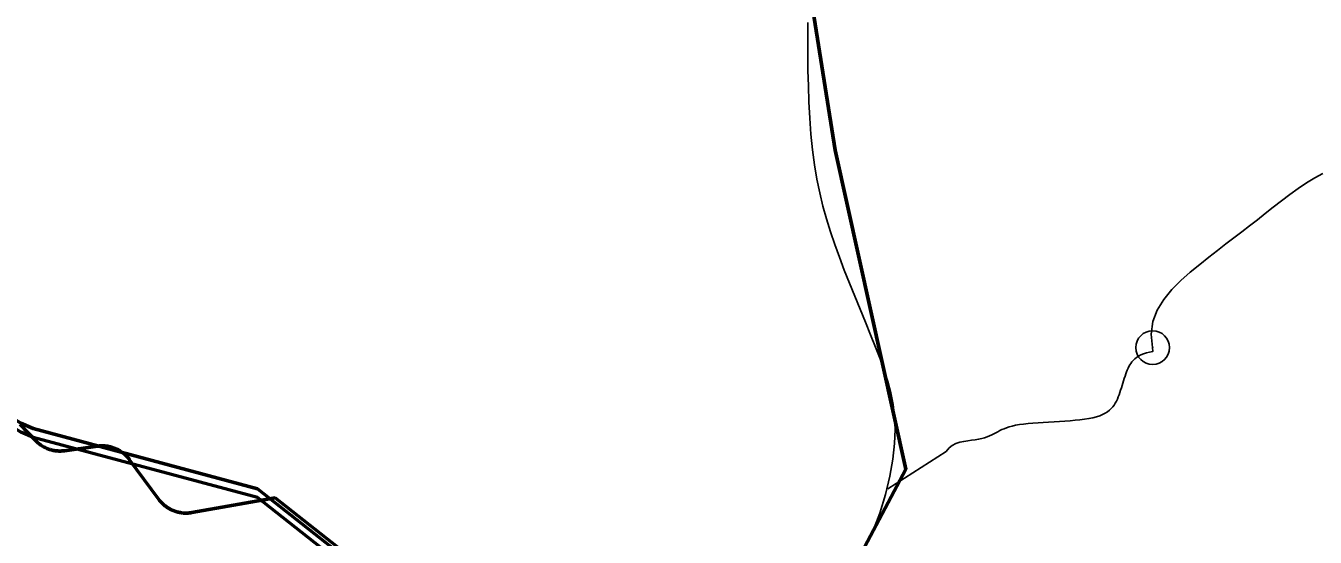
# Model space of a CAD drawing. Extents: x -1643653 to 4543381, y 1624270 to 13878484.
# Drawn here: x 707705 to 711526, y 8958165 to 8959679 of the extents above; entities that cross this region are included whole.
import ezdxf

# ---------------------------------------------------------------- set-up
doc = ezdxf.new("R2010")
doc.units = 0
doc.header["$LTSCALE"] = 200
doc.header["$PDMODE"] = 32
doc.header["$PDSIZE"] = 100
doc.linetypes.add('MEDIUM_DASHED', pattern=[4.5, 3, -1.5])
for name, color, linetype, lineweight in [('1', 7, 'Continuous', 13), ('24', 7, 'Continuous', 25), ('26', 7, 'Continuous', 106), ('27', 7, 'Continuous', 53), ('28', 7, 'Continuous', 53), ('29', 7, 'Continuous', 13), ('60', 7, 'Continuous', 53)]:
    doc.layers.add(name, color=color, linetype=linetype, lineweight=lineweight)

msp = doc.modelspace()

# ---------------------------------------------------------------- linework, layer by layer
at = {"layer": '1', "lineweight": 25}
msp.add_spline([(814781, 9009175.5), (814787.2, 9009173.4), (814796.9, 9009173.4), (814799.4, 9009172.4), (814805.1, 9009174.5), (814805.6, 9009176.5), (814811.7, 9009179.5), (814811.7, 9009179.5), (814801.5, 9009181), (814790.7, 9009181.5), (814784.1, 9009183.1), (814777.4, 9009185.1), (814778.4, 9009175.5)], degree=3, dxfattribs=at)
at = {"layer": '24'}
msp.add_line((711025.7, 8958710.8), (711035.5, 8958713), dxfattribs=at)
for points in [[(710187.8, 8958124.6), (710214.2, 8958179.7), (710235.7, 8958235.8), (710252.8, 8958291.6), (710265.7, 8958345.5), (710274.5, 8958396), (710279.6, 8958441.9), (710281.3, 8958483.7), (710279.9, 8958522.1), (710275.6, 8958558.1), (710268.9, 8958592.3), (710259.9, 8958625.6), (710249.1, 8958658.8), (710236.8, 8958692.7), (710223.1, 8958727.8), (710208.6, 8958764.3), (710193.3, 8958801.7), (710177.6, 8958839.8), (710161.7, 8958878.3), (710146, 8958917.1), (710130.7, 8958955.7), (710116, 8958994), (710102.3, 8959031.8), (710089.6, 8959069.4), (710077.9, 8959107.2), (710067.3, 8959145.5), (710057.8, 8959184.7), (710049.5, 8959225.2), (710042.4, 8959267.4), (710036.5, 8959311.6), (710031.9, 8959358), (710028.4, 8959405.8), (710025.9, 8959453.9), (710024.1, 8959501.2), (710023.1, 8959546.6), (710022.5, 8959589.1), (710022.2, 8959627.6), (710022.2, 8959661.1), (710022.2, 8959688.7)], [(711044.4, 8958726.2), (711040.3, 8958766.3), (711045.4, 8958803.3), (711058.2, 8958837.5), (711077.2, 8958869), (711100.8, 8958898), (711127.5, 8958924.8), (711155.7, 8958949.7), (711183.9, 8958972.7), (711210.9, 8958994.1), (711236.5, 8959014.2), (711261.2, 8959033.3), (711285, 8959051.7), (711308.4, 8959069.5), (711331.5, 8959087.2), (711354.7, 8959105.1), (711378.1, 8959123.2), (711402, 8959142), (711426.3, 8959160.9), (711450.8, 8959179.6), (711475.5, 8959197.5), (711500.2, 8959214.2), (711524.8, 8959229.2), (711549, 8959242.2)], [(710842.9, 8958514.2), (710855.7, 8958516.2), (710867.5, 8958518.6), (710878.2, 8958521.4), (710887.7, 8958524.5), (710896.2, 8958528.1), (710903.8, 8958532), (710910.5, 8958536.2), (710916.3, 8958540.8), (710921.6, 8958545.7), (710926.2, 8958550.8), (710930.2, 8958556.2), (710933.8, 8958561.9), (710937, 8958567.8), (710939.9, 8958574), (710942.5, 8958580.3), (710944.9, 8958586.9), (710947.2, 8958593.6), (710949.4, 8958600.4), (710951.6, 8958607.4), (710953.8, 8958614.4), (710956, 8958621.5), (710958.2, 8958628.4), (710960.3, 8958635.3), (710962.5, 8958641.9), (710964.7, 8958648.3), (710966.9, 8958654.3), (710969.1, 8958660), (710971.4, 8958665.3), (710973.8, 8958670.3), (710976.5, 8958675.1), (710979.6, 8958679.6), (710983, 8958684), (710986.9, 8958688.3), (710991.4, 8958692.6), (710996.6, 8958696.8), (711002.6, 8958700.8), (711009.3, 8958704.6), (711017, 8958708), (711025.7, 8958710.8)], [(711035.5, 8958713), (711044.7, 8958714.3), (711044.4, 8958726.2)], [(710259.2, 8958307.9), (710432.8, 8958419.1), (710441.1, 8958429.2), (710450.7, 8958436.7), (710461.5, 8958442.2), (710472.9, 8958446.1), (710484.7, 8958448.7), (710496.5, 8958450.5), (710508, 8958451.9), (710518.9, 8958453.3), (710528.8, 8958455), (710537.9, 8958457.1), (710546.2, 8958459.4), (710553.8, 8958462.1), (710560.8, 8958464.9), (710567.4, 8958467.9), (710573.6, 8958471), (710579.6, 8958474.1), (710585.4, 8958477.2), (710591.3, 8958480.4), (710597.5, 8958483.4), (710604.1, 8958486.3), (710611.2, 8958489.2), (710619.2, 8958491.8), (710628.1, 8958494.2), (710638.1, 8958496.4), (710649.5, 8958498.3), (710662, 8958499.9), (710675.5, 8958501.4), (710689.8, 8958502.7), (710704.8, 8958503.8), (710720.3, 8958504.9), (710736.1, 8958505.8), (710752.1, 8958506.8), (710768.1, 8958507.7), (710784, 8958508.7), (710799.5, 8958509.8), (710814.6, 8958511), (710829.1, 8958512.5), (710842.9, 8958514.2)]]:
    msp.add_lwpolyline(points, dxfattribs=at)
msp.add_point((711044.4, 8958726.2), dxfattribs=at)
at = {"layer": '26'}
for points in [[(676174.9, 8960921), (676589.7, 8959851), (677298.5, 8959085), (677905.7, 8958370.4), (678108.1, 8958127.9), (678628.8, 8957871.5), (679175.3, 8957678.5), (679634.1, 8957740.2), (680271.7, 8957890.1), (680680.6, 8958130.1), (682556.7, 8958821.8), (683435.7, 8958881.7), (684580.7, 8958673.6), (685598.3, 8958453.2), (686374.5, 8958348.3), (687212.1, 8957836.1), (687682.2, 8957630.7), (688306.1, 8957615.5), (689591.9, 8957533.9), (690585.7, 8957606.1), (691389.1, 8957793.5), (691759.3, 8957957.3), (692919.9, 8958245), (693572, 8958700.2), (694136.4, 8959422.7), (694705.3, 8960908.2), (694927.7, 8961937.4), (695327.4, 8962800.5), (695494.2, 8963028.7), (696954.2, 8966672.4), (698159, 8968028.2), (699003.1, 8968647.8), (699373.7, 8968875.2), (699705.8, 8969051.9), (700930.8, 8969479.2), (701631.8, 8969565.3), (702395, 8969409.6), (703157, 8969037.7), (703804.2, 8968640.8), (704732, 8968306.3), (704974.2, 8968343.5), (705432.6, 8968328.9), (706400.3, 8968312.2), (707482.9, 8968320.5), (708005.4, 8968381.9), (708718.3, 8968340.8), (709660.3, 8968260.6), (710627.7, 8968180.3), (711187.5, 8968089), (711873, 8967704.7), (712851.5, 8967319.2), (713361.3, 8967393.4), (714238.5, 8967122.7), (715674, 8966506.4), (716373.4, 8966312.8), (717313.4, 8965902), (718673.1, 8965375), (719658.3, 8965140.1)], [(691088.7, 8957705.7), (691389.1, 8957793.5), (691759.3, 8957957.3), (692919.9, 8958245), (693572, 8958700.2), (694136.4, 8959422.7), (694705.3, 8960908.2), (694927.7, 8961937.4), (695327.4, 8962800.5), (695494.2, 8963028.7), (696954.2, 8966672.4), (698159, 8968028.2), (699003.1, 8968647.8), (699373.7, 8968875.2), (699705.8, 8969051.9), (700930.8, 8969479.2), (701631.8, 8969565.3), (702395, 8969409.6), (703157, 8969037.7), (703804.2, 8968640.8), (704732, 8968306.3), (704974.2, 8968343.5), (705432.6, 8968328.9), (706400.3, 8968312.2), (707482.9, 8968320.5), (708005.4, 8968381.9), (708718.3, 8968340.8), (709660.3, 8968260.6), (710627.7, 8968180.3), (711187.5, 8968089), (711873, 8967704.7), (712851.5, 8967319.2), (713361.3, 8967393.4), (714238.5, 8967122.7), (715674, 8966506.4), (716373.4, 8966312.8), (717313.4, 8965902), (718673.1, 8965375), (719658.3, 8965140.1)]]:
    msp.add_spline(points, degree=3, dxfattribs=at)
at = {"layer": '27'}
for p, q in [((708444.6, 8958281.5), (709144.7, 8957731.5)), ((709144.7, 8957731.5), (708444.6, 8958281.5))]:
    msp.add_line(p, q, dxfattribs=at)
for points in [[(709144.8, 8957731.4), (709631.6, 8957868.5), (710077.1, 8957921), (710312.9, 8958366.7), (710103.3, 8959310.7), (710024.7, 8959808.9), (710286.7, 8960883.9), (710260.5, 8961513.2), (710129.5, 8962116.3), (710391.6, 8963401.1), (710103.3, 8963663.3), (710024.7, 8964109.1)], [(709144.8, 8957731.4), (709631.6, 8957868.5), (710077.1, 8957921), (710312.9, 8958366.7), (710103.3, 8959310.7), (710024.7, 8959808.9), (710286.7, 8960883.9), (710260.5, 8961513.2), (710129.5, 8962116.3), (710391.6, 8963401.1), (710103.3, 8963663.3), (710024.7, 8964109.1)], [(707688.6, 8958498.8), (707734.3, 8958451), (707735.1, 8958450.2), (707737.1, 8958448.2), (707739.2, 8958446.2), (707741.3, 8958444.4), (707743.4, 8958442.6), (707745.7, 8958440.8), (707747.9, 8958439.1), (707750.2, 8958437.5), (707752.6, 8958435.9), (707755, 8958434.4), (707757.4, 8958433), (707759.9, 8958431.6), (707762.4, 8958430.3), (707765, 8958429.1), (707767.6, 8958428), (707770.2, 8958426.9), (707772.8, 8958425.9), (707775.5, 8958425), (707778.2, 8958424.2), (707780.9, 8958423.4), (707783.7, 8958422.7), (707786.5, 8958422.1), (707789.2, 8958421.6), (707792, 8958421.1), (707794.8, 8958420.8), (707797.6, 8958420.5), (707800.5, 8958420.3), (707803.3, 8958420.1), (707806.1, 8958420.1), (707808.9, 8958420.1), (707811.8, 8958420.2), (707814.6, 8958420.4), (707817.4, 8958420.7), (707820.2, 8958421), (707918.2, 8958434.5), (707920, 8958434.7), (707922.8, 8958435)], [(707922.8, 8958435), (707920, 8958434.7), (707918.2, 8958434.5), (707820.2, 8958421), (707817.4, 8958420.7), (707814.6, 8958420.4), (707811.8, 8958420.2), (707808.9, 8958420.1), (707806.1, 8958420.1), (707803.3, 8958420.1), (707800.5, 8958420.3), (707797.6, 8958420.5), (707794.8, 8958420.8), (707792, 8958421.1), (707789.2, 8958421.6), (707786.5, 8958422.1), (707783.7, 8958422.7), (707780.9, 8958423.4), (707778.2, 8958424.2), (707775.5, 8958425), (707772.8, 8958425.9), (707770.2, 8958426.9), (707767.6, 8958428), (707765, 8958429.1), (707762.4, 8958430.3), (707759.9, 8958431.6), (707757.4, 8958433), (707755, 8958434.4), (707752.6, 8958435.9), (707750.2, 8958437.5), (707747.9, 8958439.1), (707745.7, 8958440.8), (707743.4, 8958442.6), (707741.3, 8958444.4), (707739.2, 8958446.2), (707737.1, 8958448.2), (707735.1, 8958450.2), (707734.3, 8958451), (707688.6, 8958498.8)], [(707922.8, 8958435), (707925.6, 8958435.2), (707928.4, 8958435.3), (707931.2, 8958435.4), (707934.1, 8958435.4), (707936.9, 8958435.3), (707939.7, 8958435.1), (707942.5, 8958434.8), (707945.3, 8958434.5), (707948.1, 8958434.1), (707950.9, 8958433.6), (707953.7, 8958433), (707956.4, 8958432.3), (707959.2, 8958431.6), (707961.9, 8958430.8), (707964.6, 8958429.9), (707967.2, 8958428.9), (707969.8, 8958427.9), (707972.5, 8958426.8), (707975, 8958425.6), (707977.6, 8958424.3), (707980.1, 8958423), (707982.5, 8958421.6), (707984.9, 8958420.1), (707987.3, 8958418.6), (707989.6, 8958417), (707991.9, 8958415.3), (707994.2, 8958413.6), (707996.3, 8958411.8), (707998.5, 8958409.9), (708000.6, 8958408), (708002.6, 8958406), (708004.6, 8958404), (708006.5, 8958401.9), (708008.3, 8958399.8), (708010.1, 8958397.6), (708011.8, 8958395.4), (708099.6, 8958276.8), (708099.9, 8958276.3), (708101.6, 8958274.1), (708103.4, 8958271.9), (708105.3, 8958269.8), (708107.2, 8958267.7), (708109.2, 8958265.6), (708111.2, 8958263.7), (708113.3, 8958261.8), (708115.4, 8958259.9), (708117.6, 8958258.1), (708119.8, 8958256.4), (708122.1, 8958254.7), (708124.4, 8958253.1), (708126.8, 8958251.6), (708129.2, 8958250.1), (708131.7, 8958248.7), (708134.2, 8958247.3), (708136.7, 8958246.1), (708139.3, 8958244.9), (708141.9, 8958243.8), (708144.5, 8958242.8), (708147.2, 8958241.8), (708149.8, 8958240.9), (708152.6, 8958240.1), (708155.3, 8958239.3), (708158, 8958238.7), (708160.8, 8958238.1), (708163.6, 8958237.6), (708166.4, 8958237.2), (708169.2, 8958236.8), (708172, 8958236.6), (708174.8, 8958236.4), (708177.7, 8958236.3), (708180.5, 8958236.3), (708183.3, 8958236.3), (708186.1, 8958236.5), (708189, 8958236.7), (708191.8, 8958237), (708194.6, 8958237.3), (708197.4, 8958237.8), (708444.6, 8958281.5)], [(708444.6, 8958281.5), (708197.4, 8958237.8), (708194.6, 8958237.3), (708191.8, 8958237), (708189, 8958236.7), (708186.1, 8958236.5), (708183.3, 8958236.3), (708180.5, 8958236.3), (708177.7, 8958236.3), (708174.8, 8958236.4), (708172, 8958236.6), (708169.2, 8958236.8), (708166.4, 8958237.2), (708163.6, 8958237.6), (708160.8, 8958238.1), (708158, 8958238.7), (708155.3, 8958239.3), (708152.6, 8958240.1), (708149.8, 8958240.9), (708147.2, 8958241.8), (708144.5, 8958242.8), (708141.9, 8958243.8), (708139.3, 8958244.9), (708136.7, 8958246.1), (708134.2, 8958247.3), (708131.7, 8958248.7), (708129.2, 8958250.1), (708126.8, 8958251.6), (708124.4, 8958253.1), (708122.1, 8958254.7), (708119.8, 8958256.4), (708117.6, 8958258.1), (708115.4, 8958259.9), (708113.3, 8958261.8), (708111.2, 8958263.7), (708109.2, 8958265.6), (708107.2, 8958267.7), (708105.3, 8958269.8), (708103.4, 8958271.9), (708101.6, 8958274.1), (708099.9, 8958276.3), (708099.6, 8958276.8), (708011.8, 8958395.4), (708010.1, 8958397.6), (708008.3, 8958399.8), (708006.5, 8958401.9), (708004.6, 8958404), (708002.6, 8958406), (708000.6, 8958408), (707998.5, 8958409.9), (707996.3, 8958411.8), (707994.2, 8958413.6), (707991.9, 8958415.3), (707989.6, 8958417), (707987.3, 8958418.6), (707984.9, 8958420.1), (707982.5, 8958421.6), (707980.1, 8958423), (707977.6, 8958424.3), (707975, 8958425.6), (707972.5, 8958426.8), (707969.8, 8958427.9), (707967.2, 8958428.9), (707964.6, 8958429.9), (707961.9, 8958430.8), (707959.2, 8958431.6), (707956.4, 8958432.3), (707953.7, 8958433), (707950.9, 8958433.6), (707948.1, 8958434.1), (707945.3, 8958434.5), (707942.5, 8958434.8), (707939.7, 8958435.1), (707936.9, 8958435.3), (707934.1, 8958435.4), (707931.2, 8958435.4), (707928.4, 8958435.3), (707925.6, 8958435.2), (707922.8, 8958435)]]:
    msp.add_lwpolyline(points, dxfattribs=at)
at = {"layer": '28'}
for points in [[(709885.9, 8956615.2), (709809.2, 8956745.2), (709869.3, 8957144.5), (709105.2, 8957746.2), (708391.4, 8958308.2), (707726.9, 8958486.6), (707690.6, 8958502.3), (707357.7, 8958709.7), (707322.5, 8958747.2), (706911.1, 8959510.4)], [(706911.1, 8959510.4), (707322.5, 8958747.2), (707357.7, 8958709.7), (707690.6, 8958502.3), (707726.9, 8958486.6), (708391.4, 8958308.2), (709105.2, 8957746.2)], [(709885.9, 8956589.1), (709809.2, 8956719.1), (709869.3, 8957118.4), (709105.2, 8957720), (708391.4, 8958282.1), (707726.9, 8958460.4), (707690.6, 8958476.2), (707357.7, 8958683.6), (707322.5, 8958721), (706911.1, 8959484.2)]]:
    msp.add_lwpolyline(points, dxfattribs=at)
at = {"layer": '29', "lineweight": 53}
for points in [[(709105.2, 8957746.2), (709631.6, 8957868.5), (710077.1, 8957921), (710312.9, 8958366.7), (710103.3, 8959310.7), (710024.7, 8959808.9), (710286.7, 8960883.9), (710260.5, 8961513.2), (710129.5, 8962116.3), (710391.6, 8963401.1), (710103.3, 8963663.3), (710024.7, 8964109.1)], [(710024.7, 8964109.1), (710103.3, 8963663.3), (710391.6, 8963401.1), (710129.5, 8962116.3), (710260.5, 8961513.2), (710286.7, 8960883.9), (710024.7, 8959808.9), (710103.3, 8959310.7), (710312.9, 8958366.7), (710077.1, 8957921), (709631.6, 8957868.5), (709105.2, 8957746.2)], [(707726.9, 8958486.6), (708391.4, 8958308.2), (709105.2, 8957746.2)]]:
    msp.add_lwpolyline(points, dxfattribs=at)
at = {"layer": '60', "linetype": 'MEDIUM_DASHED', "lineweight": 40}
msp.add_line((708444.6, 8958281.5), (709745.5, 8957259.4), dxfattribs=at)
at = {"layer": '60'}
for points in [[(707922.8, 8958435), (707920, 8958434.7), (707918.2, 8958434.5), (707820.2, 8958421), (707817.4, 8958420.7), (707814.6, 8958420.4), (707811.8, 8958420.2), (707808.9, 8958420.1), (707806.1, 8958420.1), (707803.3, 8958420.1), (707800.5, 8958420.3), (707797.6, 8958420.5), (707794.8, 8958420.8), (707792, 8958421.1), (707789.2, 8958421.6), (707786.5, 8958422.1), (707783.7, 8958422.7), (707780.9, 8958423.4), (707778.2, 8958424.2), (707775.5, 8958425), (707772.8, 8958425.9), (707770.2, 8958426.9), (707767.6, 8958428), (707765, 8958429.1), (707762.4, 8958430.3), (707759.9, 8958431.6), (707757.4, 8958433), (707755, 8958434.4), (707752.6, 8958435.9), (707750.2, 8958437.5), (707747.9, 8958439.1), (707745.7, 8958440.8), (707743.4, 8958442.6), (707741.3, 8958444.4), (707739.2, 8958446.2), (707737.1, 8958448.2), (707735.1, 8958450.2), (707734.3, 8958451), (707688.6, 8958498.8)], [(708444.6, 8958281.5), (708197.4, 8958237.8), (708194.6, 8958237.3), (708191.8, 8958237), (708189, 8958236.7), (708186.1, 8958236.5), (708183.3, 8958236.3), (708180.5, 8958236.3), (708177.7, 8958236.3), (708174.8, 8958236.4), (708172, 8958236.6), (708169.2, 8958236.8), (708166.4, 8958237.2), (708163.6, 8958237.6), (708160.8, 8958238.1), (708158, 8958238.7), (708155.3, 8958239.3), (708152.6, 8958240.1), (708149.8, 8958240.9), (708147.2, 8958241.8), (708144.5, 8958242.8), (708141.9, 8958243.8), (708139.3, 8958244.9), (708136.7, 8958246.1), (708134.2, 8958247.3), (708131.7, 8958248.7), (708129.2, 8958250.1), (708126.8, 8958251.6), (708124.4, 8958253.1), (708122.1, 8958254.7), (708119.8, 8958256.4), (708117.6, 8958258.1), (708115.4, 8958259.9), (708113.3, 8958261.8), (708111.2, 8958263.7), (708109.2, 8958265.6), (708107.2, 8958267.7), (708105.3, 8958269.8), (708103.4, 8958271.9), (708101.6, 8958274.1), (708099.9, 8958276.3), (708099.6, 8958276.8), (708011.8, 8958395.4), (708010.1, 8958397.6), (708008.3, 8958399.8), (708006.5, 8958401.9), (708004.6, 8958404), (708002.6, 8958406), (708000.6, 8958408), (707998.5, 8958409.9), (707996.3, 8958411.8), (707994.2, 8958413.6), (707991.9, 8958415.3), (707989.6, 8958417), (707987.3, 8958418.6), (707984.9, 8958420.1), (707982.5, 8958421.6), (707980.1, 8958423), (707977.6, 8958424.3), (707975, 8958425.6), (707972.5, 8958426.8), (707969.8, 8958427.9), (707967.2, 8958428.9), (707964.6, 8958429.9), (707961.9, 8958430.8), (707959.2, 8958431.6), (707956.4, 8958432.3), (707953.7, 8958433), (707950.9, 8958433.6), (707948.1, 8958434.1), (707945.3, 8958434.5), (707942.5, 8958434.8), (707939.7, 8958435.1), (707936.9, 8958435.3), (707934.1, 8958435.4), (707931.2, 8958435.4), (707928.4, 8958435.3), (707925.6, 8958435.2), (707922.8, 8958435)]]:
    msp.add_lwpolyline(points, dxfattribs=at)

doc.saveas('drawing.dxf')
